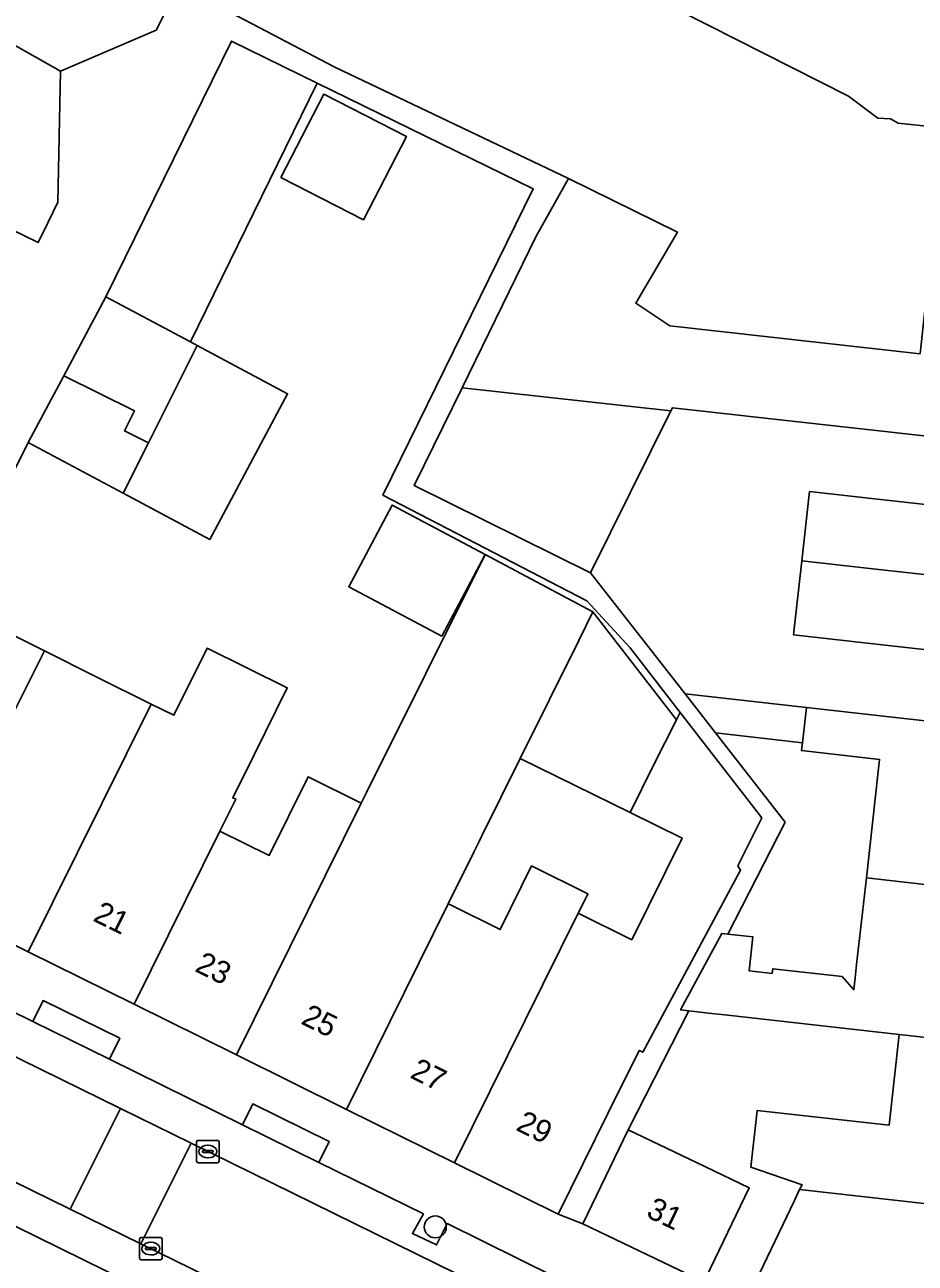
# Model space of a CAD drawing. Extents: x 160349 to 161355, y 381727 to 382854.
# Drawn here: x 160835.4 to 160875.1, y 382454.3 to 382509.5 of the extents above; entities that cross this region are included whole.
import ezdxf

# ---------------------------------------------------------------- set-up
doc = ezdxf.new("R2010")
doc.units = 0
for name, color, linetype in [('IMGEO_Boom', 7, 'Continuous'), ('IMGEO_Erf', 7, 'Continuous'), ('IMGEO_Kolk', 7, 'Continuous'), ('IMGEO_Pand', 7, 'Continuous'), ('IMGEO_Pand_nummerreeks', 7, 'Continuous'), ('IMGEO_Parkeervlak_open', 7, 'Continuous'), ('IMGEO_Rijbaan_lokaal_open', 7, 'Continuous'), ('IMGEO_Voetpad_open', 7, 'Continuous')]:
    doc.layers.add(name, color=color, linetype=linetype)

msp = doc.modelspace()

# ---------------------------------------------------------------- linework, layer by layer
at = {"layer": 'IMGEO_Boom'}
msp.add_circle((160853.699, 382455.888), 0.489, dxfattribs=at)
at = {"layer": 'IMGEO_Erf'}
for points in [[(160829.451, 382510.383), (160833.101, 382508.558), (160833.605, 382509.304), (160837.001, 382507.39), (160841.272, 382509.218), (160847.145, 382520.899)], [(160863.365, 382510.705), (160872.096, 382506.277), (160873.402, 382505.285), (160873.965, 382505.255), (160874.318, 382505.075), (160878.645, 382504.609)], [(160833.659, 382482.879), (160836.302, 382481.551), (160838.598, 382480.397), (160841.041, 382479.187), (160842.057, 382478.684), (160843.537, 382481.672), (160847.108, 382479.903), (160845.628, 382476.915), (160844.682, 382475.005), (160844.81, 382474.942), (160844.108, 382473.525), (160846.301, 382472.44), (160848.036, 382475.943), (160850.401, 382474.771), (160850.53, 382475.031), (160850.634, 382475.239), (160855.915, 382485.847), (160860.718, 382483.296), (160864.447, 382478.482), (160864.611, 382478.804), (160862.373, 382481.693), (160860.444, 382483.782), (160851.367, 382488.496), (160858.055, 382502.143), (160848.441, 382506.855), (160842.79, 382495.323), (160843.093, 382495.161), (160847.118, 382493.014), (160843.657, 382486.524), (160839.805, 382488.578), (160835.568, 382490.838), (160832.026, 382483.688)]]:
    msp.add_lwpolyline(points, dxfattribs=at)
for points in [[(160846.827, 382502.645), (160848.741, 382506.366), (160852.413, 382504.477), (160850.499, 382500.756)], [(160876.257, 382481.53), (160872.685, 382481.926), (160869.659, 382482.262), (160870.026, 382485.568), (160870.367, 382488.65), (160873.393, 382488.314), (160877.133, 382487.899), (160877.451, 382490.771), (160877.466, 382490.907), (160864.261, 382492.389), (160864.189, 382492.243), (160860.617, 382485.033), (160864.821, 382479.639), (160870.224, 382479.031), (160875.909, 382478.392)], [(160849.842, 382484.415), (160851.771, 382488.048), (160855.915, 382485.847), (160853.985, 382482.214)], [(160873.458, 382476.448), (160873.488, 382476.718), (160870.008, 382477.109), (160870.048, 382477.464), (160866.179, 382477.9), (160869.278, 382473.921), (160866.734, 382468.935), (160867.848, 382468.81), (160867.678, 382467.294), (160868.705, 382467.179), (160868.729, 382467.394), (160871.816, 382467.047), (160872.335, 382466.452), (160872.394, 382466.982), (160872.462, 382467.587), (160872.896, 382471.445)], [(160864.692, 382473.214), (160862.383, 382474.357), (160857.484, 382476.765), (160855.76, 382473.284), (160855.633, 382473.037), (160855.429, 382472.615), (160854.273, 382470.281), (160854.403, 382470.217), (160856.587, 382469.136), (160857.991, 382471.97), (160860.5, 382470.727), (160860.269, 382470.273), (160860.066, 382469.863), (160862.448, 382468.683)], [(160874.364, 382464.465), (160866.733, 382465.321), (160865.865, 382465.418), (160864.99, 382465.516), (160862.284, 382460.213), (160865.699, 382458.578), (160867.671, 382457.634), (160865.758, 382453.643), (160867.614, 382452.725), (160869.696, 382457.068), (160869.926, 382457.547), (160870.032, 382457.769), (160867.753, 382458.546), (160868.033, 382461.075), (160873.915, 382460.422)]]:
    msp.add_lwpolyline(points, close=True, dxfattribs=at)
at = {"layer": 'IMGEO_Kolk'}
for p, q in [((160843.143, 382459.745), (160843.995, 382459.745)), ((160843.068, 382458.819), (160843.068, 382459.671)), ((160843.327, 382459.239), (160843.327, 382459.251)), ((160843.765, 382459.202), (160843.367, 382459.202)), ((160843.37, 382459.288), (160843.768, 382459.288)), ((160843.556, 382459.525), (160843.581, 382459.525)), ((160843.811, 382459.251), (160843.811, 382459.239)), ((160844.069, 382459.671), (160844.069, 382458.819)), ((160843.995, 382458.745), (160843.143, 382458.745)), ((160843.579, 382458.965), (160843.554, 382458.965)), ((160840.53, 382454.495), (160840.53, 382455.347)), ((160840.605, 382455.421), (160841.457, 382455.421)), ((160841.531, 382455.347), (160841.531, 382454.495)), ((160840.789, 382454.915), (160840.789, 382454.927)), ((160841.227, 382454.878), (160840.829, 382454.878)), ((160840.832, 382454.964), (160841.23, 382454.964)), ((160841.018, 382455.201), (160841.043, 382455.201)), ((160841.273, 382454.927), (160841.273, 382454.915)), ((160841.457, 382454.421), (160840.605, 382454.421)), ((160841.041, 382454.641), (160841.016, 382454.641))]:
    msp.add_line(p, q, dxfattribs=at)
for points in [[(160843.143, 382459.745), (160843.995, 382459.745)], [(160843.068, 382458.819), (160843.068, 382459.671)], [(160844.069, 382459.671), (160844.069, 382458.819)], [(160843.995, 382458.745), (160843.143, 382458.745)], [(160840.53, 382454.495), (160840.53, 382455.347)], [(160840.605, 382455.421), (160841.457, 382455.421)], [(160841.531, 382455.347), (160841.531, 382454.495)], [(160841.457, 382454.421), (160840.605, 382454.421)]]:
    msp.add_lwpolyline(points, dxfattribs=at)
for centre, radius, start, end in [((160843.145, 382459.669), 0.0765, 91.552, 178.448), ((160843.145, 382459.669), 0.0765, 91.552, 178.448), ((160843.993, 382459.669), 0.0765, 1.552, 88.448), ((160843.993, 382459.669), 0.0765, 1.552, 88.448), ((160843.367, 382459.248), 0.0403, 85.8775, 175.7526), ((160843.364, 382459.238), 0.0366, 178.938, 274.7102), ((160843.768, 382459.245), 0.043, 264.8664, 352.4533), ((160843.772, 382459.25), 0.0386, 1.7309, 96.639), ((160843.145, 382458.821), 0.0765, 181.552, 268.448), ((160843.145, 382458.821), 0.0765, 181.552, 268.448), ((160843.993, 382458.821), 0.0765, 271.552, 358.448), ((160843.993, 382458.821), 0.0765, 271.552, 358.448), ((160840.607, 382455.345), 0.0765, 91.552, 178.448), ((160840.607, 382455.345), 0.0765, 91.552, 178.448), ((160841.455, 382455.345), 0.0765, 1.552, 88.448), ((160841.455, 382455.345), 0.0765, 1.552, 88.448), ((160840.829, 382454.924), 0.0403, 85.8775, 175.7526), ((160840.826, 382454.914), 0.0366, 178.938, 274.7102), ((160841.23, 382454.921), 0.043, 264.8664, 352.4533), ((160841.234, 382454.926), 0.0386, 1.7309, 96.639), ((160840.607, 382454.497), 0.0765, 181.552, 268.448), ((160840.607, 382454.497), 0.0765, 181.552, 268.448), ((160841.455, 382454.497), 0.0765, 271.552, 358.448), ((160841.455, 382454.497), 0.0765, 271.552, 358.448)]:
    msp.add_arc(centre, radius, start, end, dxfattribs=at)
for centre, major_axis, ratio, start_param, end_param in [((160843.555, 382459.245), (-0.387, 0.002), 0.722429, 4.712389, 7.853982), ((160843.58, 382459.245), (-0.39, 0.002), 0.717154, 1.570796, 4.712389), ((160841.017, 382454.921), (-0.387, 0.002), 0.722429, 4.712389, 7.853982), ((160841.042, 382454.921), (-0.39, 0.002), 0.717154, 1.570796, 4.712389)]:
    msp.add_ellipse(centre, major_axis=major_axis, ratio=ratio, start_param=start_param, end_param=end_param, dxfattribs=at)
at = {"layer": 'IMGEO_Pand'}
msp.add_lwpolyline([(160878.645, 382504.609), (160874.318, 382505.075), (160873.965, 382505.255), (160873.402, 382505.285), (160872.096, 382506.277), (160863.365, 382510.705), (160863.301, 382511.662), (160863.907, 382512.364), (160863.939, 382513.212), (160863.779, 382513.371), (160850.449, 382520.387), (160849.186, 382520.324), (160848.991, 382519.946), (160844.007, 382510.297), (160849.223, 382507.566), (160859.631, 382502.608), (160864.483, 382500.207), (160862.624, 382497.041), (160864.148, 382496.031), (160875.287, 382494.796)], dxfattribs=at)
for points in [[(160834.076, 382495.78), (160831.125, 382497.218), (160832.921, 382501.249), (160836.009, 382499.745), (160836.06, 382499.851), (160836.243, 382500.225), (160836.886, 382501.545), (160837.001, 382507.39), (160833.605, 382509.304), (160833.101, 382508.558), (160829.451, 382510.383), (160830.003, 382511.334), (160825.776, 382513.717), (160822.543, 382508.456), (160826.615, 382506.409), (160831.021, 382504.193), (160831.756, 382503.824), (160824.368, 382489.208), (160818.233, 382476.747), (160823.529, 382474.138), (160825.738, 382478.624), (160827.844, 382482.992)], [(160839.03, 382497.328), (160842.79, 382495.323), (160848.441, 382506.855), (160844.617, 382508.729)], [(160846.827, 382502.645), (160850.499, 382500.756), (160852.413, 382504.477), (160848.741, 382506.366)], [(160864.148, 382496.031), (160862.624, 382497.041), (160864.483, 382500.207), (160859.631, 382502.608), (160858.18, 382500), (160854.89, 382493.275), (160864.189, 382492.243), (160864.261, 382492.389), (160877.466, 382490.907), (160877.451, 382490.771), (160886.106, 382489.937), (160886.875, 382496.851), (160875.655, 382498.111), (160875.287, 382494.796)], [(160839.03, 382497.328), (160837.157, 382493.816), (160840.303, 382492.247), (160839.86, 382491.359), (160840.928, 382490.826), (160843.093, 382495.161), (160842.79, 382495.323)], [(160839.805, 382488.578), (160843.657, 382486.524), (160847.118, 382493.014), (160843.093, 382495.161), (160840.928, 382490.826)], [(160837.157, 382493.816), (160835.568, 382490.838), (160839.805, 382488.578), (160840.928, 382490.826), (160839.86, 382491.359), (160840.303, 382492.247)], [(160864.189, 382492.243), (160854.89, 382493.275), (160852.762, 382488.923), (160860.617, 382485.033)], [(160886.092, 382489.812), (160886.106, 382489.937), (160877.451, 382490.771), (160877.133, 382487.899), (160873.393, 382488.314), (160870.367, 382488.65), (160870.026, 382485.568), (160873.051, 382485.231), (160885.429, 382483.854)], [(160851.771, 382488.048), (160849.842, 382484.415), (160853.985, 382482.214), (160855.915, 382485.847)], [(160854.273, 382470.281), (160855.429, 382472.615), (160855.633, 382473.037), (160855.76, 382473.284), (160857.484, 382476.765), (160860.085, 382482.018), (160860.718, 382483.296), (160855.915, 382485.847), (160850.634, 382475.239), (160850.53, 382475.031), (160850.401, 382474.771), (160844.844, 382463.549), (160849.739, 382461.124)], [(160885.429, 382483.854), (160873.051, 382485.231), (160870.026, 382485.568), (160869.659, 382482.262), (160872.685, 382481.926), (160876.257, 382481.53), (160875.909, 382478.392), (160884.712, 382477.402)], [(160834.708, 382478.376), (160834.929, 382478.819), (160836.302, 382481.551), (160833.659, 382482.879), (160832.026, 382483.688), (160831.406, 382483.995), (160829.958, 382481.286), (160828.028, 382477.458), (160825.808, 382472.977), (160830.808, 382470.501)], [(160860.718, 382483.296), (160860.085, 382482.018), (160857.484, 382476.765), (160862.383, 382474.357), (160863.434, 382476.491), (160864.447, 382478.482)], [(160836.302, 382481.551), (160834.929, 382478.819), (160834.708, 382478.376), (160830.808, 382470.501), (160835.57, 382468.142), (160841.041, 382479.187), (160838.598, 382480.397)], [(160844.108, 382473.525), (160844.81, 382474.942), (160844.682, 382475.005), (160845.628, 382476.915), (160847.108, 382479.903), (160843.537, 382481.672), (160842.057, 382478.684), (160841.041, 382479.187), (160835.57, 382468.142), (160840.286, 382465.806)], [(160870.224, 382479.031), (160864.821, 382479.639), (160866.179, 382477.9), (160870.048, 382477.464)], [(160867.296, 382471.784), (160867.172, 382471.971), (160868.238, 382474.122), (160864.611, 382478.804), (160864.447, 382478.482), (160863.434, 382476.491), (160862.383, 382474.357), (160864.692, 382473.214), (160862.448, 382468.683), (160860.066, 382469.863), (160854.557, 382458.738), (160859.17, 382456.453), (160861.39, 382460.934), (160862.784, 382463.749), (160862.938, 382463.673)], [(160884.712, 382477.402), (160875.909, 382478.392), (160870.224, 382479.031), (160870.048, 382477.464), (160870.008, 382477.109), (160873.488, 382476.718), (160873.458, 382476.448), (160872.896, 382471.445), (160875.11, 382471.196), (160883.911, 382470.207)], [(160850.401, 382474.771), (160848.036, 382475.943), (160846.301, 382472.44), (160844.108, 382473.525), (160840.286, 382465.806), (160844.844, 382463.549)], [(160860.066, 382469.863), (160860.269, 382470.273), (160860.5, 382470.727), (160857.991, 382471.97), (160856.587, 382469.136), (160854.403, 382470.217), (160854.273, 382470.281), (160849.739, 382461.124), (160854.557, 382458.738)], [(160883.911, 382470.207), (160875.11, 382471.196), (160872.896, 382471.445), (160872.462, 382467.587), (160872.394, 382466.982), (160872.335, 382466.452), (160871.816, 382467.047), (160868.729, 382467.394), (160868.705, 382467.179), (160867.678, 382467.294), (160867.848, 382468.81), (160866.734, 382468.935), (160866.457, 382468.966), (160864.626, 382465.557), (160864.99, 382465.516), (160865.865, 382465.418), (160866.733, 382465.321), (160874.364, 382464.465), (160883.163, 382463.478)], [(160869.926, 382457.547), (160882.349, 382456.163), (160883.163, 382463.478), (160874.364, 382464.465), (160873.915, 382460.422), (160868.033, 382461.075), (160867.753, 382458.546), (160870.032, 382457.769)], [(160865.699, 382458.578), (160862.284, 382460.213), (160860.274, 382456.018), (160865.66, 382453.438), (160865.758, 382453.643), (160867.671, 382457.634)], [(160869.926, 382457.547), (160869.696, 382457.068), (160867.614, 382452.725), (160867.535, 382452.559), (160879.547, 382446.803), (160879.725, 382447.175), (160881.102, 382447.778), (160881.413, 382447.744), (160882.349, 382456.163)]]:
    msp.add_lwpolyline(points, close=True, dxfattribs=at)
at = {"layer": 'IMGEO_Parkeervlak_open'}
for points in [[(160873.467, 382446.511), (160854.226, 382456.033), (160853.754, 382455.086), (160852.678, 382455.593), (160853.171, 382456.467), (160848.514, 382458.762), (160845.113, 382460.438), (160839.183, 382463.36), (160835.775, 382465.039), (160825.252, 382470.222), (160821.736, 382471.957), (160812.178, 382476.666), (160811.72, 382475.748), (160810.662, 382476.305), (160811.136, 382477.167), (160802.625, 382481.346)], [(160799.626, 382480.864), (160839.679, 382461.164), (160842.825, 382459.616), (160861.02, 382450.667), (160874.98, 382443.774)], [(160878.988, 382436.022), (160879.336, 382436.034), (160854.094, 382448.508), (160840.591, 382455.134), (160837.442, 382456.68), (160821.012, 382464.742)], [(160822.504, 382462.052), (160826.688, 382459.995), (160829.974, 382458.379), (160845.993, 382450.503), (160849.17, 382448.941), (160861.925, 382442.669), (160862.38, 382443.557), (160863.432, 382443.036), (160863.008, 382442.118), (160876.49, 382435.486)]]:
    msp.add_lwpolyline(points, dxfattribs=at)
at = {"layer": 'IMGEO_Rijbaan_lokaal_open'}
for points in [[(160789.03, 382486.075), (160786.792, 382481.538), (160793.451, 382478.275), (160814.21, 382468.085), (160814.633, 382467.878), (160820.815, 382464.849), (160821.012, 382464.742), (160837.442, 382456.68), (160839.679, 382461.164), (160799.626, 382480.864), (160798.965, 382481.189), (160790.975, 382485.118)], [(160840.591, 382455.134), (160842.825, 382459.616), (160839.679, 382461.164), (160837.442, 382456.68)]]:
    msp.add_lwpolyline(points, close=True, dxfattribs=at)
msp.add_lwpolyline([(160876.968, 382443.36), (160875.713, 382443.5), (160874.98, 382443.774), (160861.02, 382450.667), (160842.825, 382459.616), (160840.591, 382455.134), (160854.094, 382448.508), (160879.336, 382436.034), (160879.651, 382435.711)], dxfattribs=at)
at = {"layer": 'IMGEO_Voetpad_open'}
for points in [[(160847.145, 382520.899), (160841.272, 382509.218), (160837.001, 382507.39), (160836.886, 382501.545), (160836.243, 382500.225), (160836.06, 382499.851), (160836.009, 382499.745), (160832.921, 382501.249)], [(160832.026, 382483.688), (160835.568, 382490.838), (160837.157, 382493.816), (160839.03, 382497.328), (160844.617, 382508.729), (160848.441, 382506.855), (160858.055, 382502.143), (160851.367, 382488.496), (160860.444, 382483.782), (160862.373, 382481.693), (160864.611, 382478.804), (160868.238, 382474.122), (160867.172, 382471.971), (160867.296, 382471.784), (160862.938, 382463.673), (160862.784, 382463.749), (160861.39, 382460.934), (160859.17, 382456.453), (160860.274, 382456.018), (160862.284, 382460.213), (160864.99, 382465.516), (160864.626, 382465.557), (160866.457, 382468.966), (160866.734, 382468.935), (160869.278, 382473.921), (160866.179, 382477.9), (160864.821, 382479.639), (160860.617, 382485.033), (160852.762, 382488.923), (160854.89, 382493.275), (160858.18, 382500), (160859.631, 382502.608), (160849.223, 382507.566), (160844.007, 382510.297)], [(160865.66, 382453.438), (160860.274, 382456.018), (160859.17, 382456.453), (160854.557, 382458.738), (160849.739, 382461.124), (160844.844, 382463.549), (160840.286, 382465.806), (160835.57, 382468.142), (160830.808, 382470.501), (160825.808, 382472.977), (160823.529, 382474.138), (160818.233, 382476.747), (160812.958, 382479.345), (160807.606, 382481.982)], [(160802.625, 382481.346), (160811.136, 382477.167), (160810.662, 382476.305), (160811.72, 382475.748), (160812.178, 382476.666), (160821.736, 382471.957), (160822.196, 382472.89), (160825.712, 382471.155), (160825.252, 382470.222), (160835.775, 382465.039), (160836.235, 382465.972), (160839.643, 382464.293), (160839.183, 382463.36), (160845.113, 382460.438), (160845.573, 382461.371), (160848.974, 382459.695), (160848.514, 382458.762), (160853.171, 382456.467), (160852.678, 382455.593), (160853.754, 382455.086), (160854.226, 382456.033), (160873.467, 382446.511)], [(160876.49, 382435.486), (160863.008, 382442.118), (160863.432, 382443.036), (160862.38, 382443.557), (160861.925, 382442.669), (160849.17, 382448.941), (160848.711, 382448.008), (160845.534, 382449.57), (160845.993, 382450.503), (160829.974, 382458.379), (160829.515, 382457.446), (160826.229, 382459.062), (160826.688, 382459.995), (160822.504, 382462.052)]]:
    msp.add_lwpolyline(points, dxfattribs=at)
for points in [[(160839.183, 382463.36), (160839.643, 382464.293), (160836.235, 382465.972), (160835.775, 382465.039)], [(160845.113, 382460.438), (160848.514, 382458.762), (160848.974, 382459.695), (160845.573, 382461.371)]]:
    msp.add_lwpolyline(points, close=True, dxfattribs=at)

# ---------------------------------------------------------------- texts
at = {"layer": 'IMGEO_Pand_nummerreeks'}
for s, rotation, p in [('21', 333.6497, (160838.407, 382469.549)), ('23', 333.6554, (160842.943, 382467.302)), ('25', 333.6497, (160847.67, 382464.961)), ('27', 333.6611, (160852.526, 382462.557)), ('29', 333.6382, (160857.242, 382460.22)), ('31', 334.2054, (160863.041, 382456.359))]:
    msp.add_text(s, height=1, rotation=rotation, dxfattribs=at).set_placement(p)

doc.saveas('drawing.dxf')
